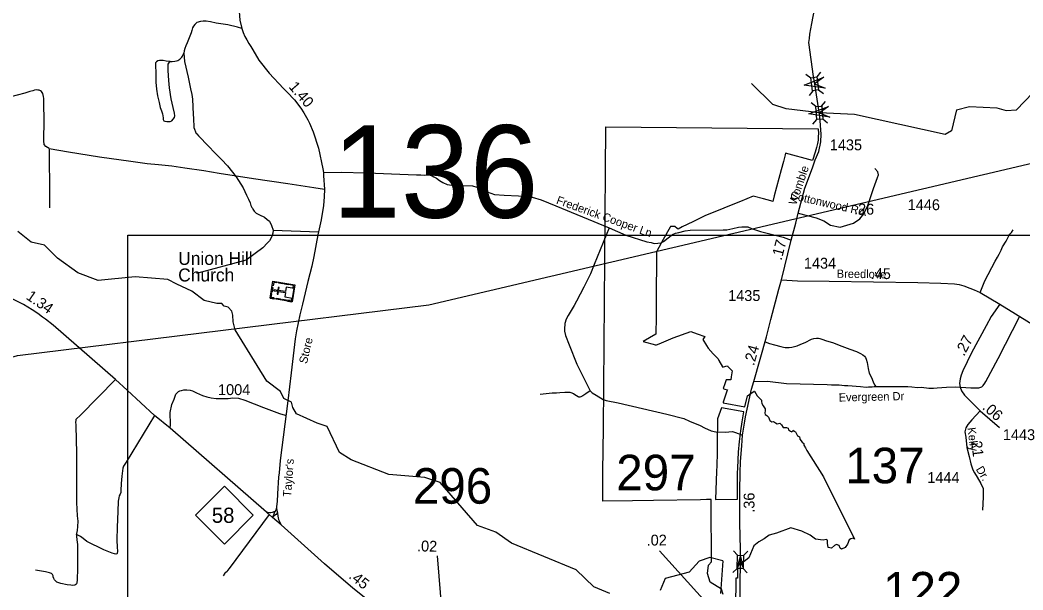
# Model space of a CAD drawing. Extents: x 2220236 to 2384410, y 720751 to 894131.
# Drawn here: x 2298391 to 2309953, y 814069 to 820637 of the extents above; entities that cross this region are included whole.
import ezdxf

# ---------------------------------------------------------------- set-up
doc = ezdxf.new("R2010")
doc.units = 0
doc.layers.add('Default', color=7, linetype='Continuous')

msp = doc.modelspace()

# ---------------------------------------------------------------- linework, layer by layer
at = {"layer": 'Default'}
for p, q in [((2307451, 820013), (2307506, 819972)), ((2307617, 820038), (2307576, 819982)), ((2307529, 819823), (2307487, 819768)), ((2307597, 819833), (2307652, 819791)), ((2307564, 819640), (2307511, 819684)), ((2307632, 819645), (2307677, 819698)), ((2307532, 819436), (2307576, 819489)), ((2307699, 819450), (2307646, 819495)), ((2309461, 816135), (2309683, 815942)), ((2309494, 815139), (2309485, 814988)), ((2301327, 814973), (2301301, 814905)), ((2303295, 813321), (2303202, 814461)), ((2306550, 813649), (2305763, 814518)), ((2306661, 814469), (2306614, 814519)), ((2306730, 814467), (2306780, 814514)), ((2306607, 814270), (2306657, 814317)), ((2306775, 814265), (2306727, 814316))]:
    msp.add_line(p, q, dxfattribs=at)
for points in [[(2307491, 820425), (2307495, 820476), (2307517, 820596), (2307584, 820943), (2307694, 821504), (2307712, 821696), (2307720, 821817), (2307728, 821879), (2307736, 822017), (2307755, 822301), (2307764, 822619), (2307768, 822751)], [(2295924, 816056), (2298361, 816772), (2303103, 817355), (2310904, 819186), (2317962, 822463)], [(2300918, 820734), (2300926, 820635), (2300947, 820538), (2300961, 820495), (2300984, 820447), (2301004, 820409), (2301028, 820366), (2301050, 820334), (2301075, 820292), (2301145, 820173), (2301263, 820026), (2301429, 819848), (2301471, 819806), (2301555, 819717), (2301629, 819620), (2301664, 819566), (2301710, 819487), (2301729, 819447), (2301768, 819348), (2301832, 819160), (2301882, 818923), (2301888, 818879), (2301889, 818843), (2301901, 818687), (2301896, 818601), (2301889, 818499), (2301861, 818333), (2301840, 818231), (2301830, 818197), (2301824, 818161), (2301779, 817912), (2301755, 817800), (2301709, 817622), (2301647, 817363), (2301617, 817241), (2301579, 817055), (2301562, 816962), (2301515, 816571), (2301479, 816250), (2301389, 815559), (2301378, 815419), (2301371, 815367), (2301359, 815177), (2301355, 815090), (2301349, 815032), (2301348, 815017), (2301352, 814985), (2301357, 814959), (2301362, 814920), (2301371, 814882), (2301379, 814864), (2301401, 814818)], [(2300947, 820538), (2300896, 820556), (2300788, 820580), (2300650, 820603), (2300588, 820618), (2300536, 820624), (2300502, 820623), (2300472, 820619), (2300430, 820609), (2300407, 820586), (2300391, 820566), (2300379, 820548), (2300371, 820516), (2300362, 820490), (2300318, 820373), (2300301, 820338), (2300292, 820309), (2300283, 820281), (2300278, 820255)], [(2307556, 819875), (2307538, 819987), (2307486, 820377), (2307491, 820425)], [(2300121, 820161), (2300144, 820161), (2300175, 820162), (2300196, 820166), (2300209, 820172), (2300220, 820178), (2300232, 820185), (2300241, 820194), (2300254, 820210), (2300262, 820222), (2300271, 820239), (2300278, 820255)], [(2300278, 820255), (2300288, 820159), (2300330, 819978), (2300357, 819844), (2300372, 819780), (2300378, 819725), (2300386, 819547), (2300391, 819507), (2300396, 819397), (2300421, 819331), (2300429, 819325), (2300447, 819303), (2300564, 819185), (2300637, 819108), (2300714, 819030), (2300781, 818957), (2300882, 818830), (2300961, 818705), (2301000, 818618), (2301025, 818572), (2301043, 818530), (2301053, 818498), (2301064, 818476), (2301070, 818469), (2301075, 818457), (2301088, 818436), (2301112, 818412), (2301150, 818393), (2301208, 818364), (2301240, 818339), (2301265, 818319), (2301289, 818269), (2301310, 818217), (2301830, 818197)], [(2300121, 820161), (2300076, 820163), (2300040, 820169), (2300016, 820171), (2299998, 820171), (2299979, 820167), (2299962, 820156), (2299954, 820145), (2299951, 820111), (2299956, 820031), (2299958, 819920), (2299964, 819840), (2299975, 819764), (2299993, 819685), (2300006, 819631), (2300022, 819592), (2300034, 819557), (2300039, 819511), (2300042, 819490), (2300045, 819482), (2300050, 819477), (2300061, 819472), (2300081, 819468), (2300098, 819468), (2300121, 819468), (2300139, 819477), (2300155, 819493), (2300171, 819515), (2300176, 819534), (2300173, 819565), (2300157, 819631), (2300134, 819728), (2300115, 819855), (2300107, 819939), (2300097, 820057), (2300097, 820112), (2300100, 820127), (2300107, 820140), (2300115, 820151), (2300121, 820161)], [(2309186, 819604), (2309130, 819362), (2309056, 819319), (2308012, 819549), (2307606, 819568), (2307221, 819615), (2307069, 819665), (2306825, 819904)], [(2307363, 818412), (2307439, 818701), (2307527, 818935), (2307557, 819025), (2307599, 819123), (2307621, 819235), (2307628, 819323), (2307612, 819527), (2307556, 819875)], [(2298725, 819156), (2298688, 819178), (2298668, 819204), (2298665, 819246), (2298668, 819488), (2298665, 819667), (2298666, 819732), (2298661, 819757), (2298655, 819792), (2298638, 819812), (2298627, 819820), (2298613, 819828), (2298596, 819830), (2298582, 819832), (2298557, 819828), (2298537, 819823), (2298503, 819812), (2298447, 819795), (2298270, 819747)], [(2309186, 819604), (2309335, 819639), (2309652, 819626), (2309761, 819594), (2309877, 819602), (2310066, 819797)], [(2306496, 814016), (2306478, 814077), (2306346, 814159), (2306317, 814259), (2306327, 814356), (2306362, 814392), (2306362, 814474), (2306362, 814568), (2306360, 814883), (2306360, 815111), (2306306, 815110), (2306236, 815109), (2305694, 815100), (2305452, 815096), (2305108, 815091), (2305108, 815144), (2305111, 815434), (2305116, 815933), (2305132, 817870), (2305145, 819406), (2307589, 819383), (2307590, 819383), (2307590, 819379), (2307594, 819329), (2307592, 819294), (2307590, 819252), (2307584, 819213), (2307574, 819169), (2307558, 819114), (2307526, 819020), (2307217, 819102), (2307212, 819084), (2307192, 819006), (2307166, 818909), (2307140, 818811), (2307113, 818710), (2307086, 818610), (2307070, 818547), (2307048, 818553), (2306961, 818576), (2306844, 818607), (2306696, 818547), (2306570, 818496), (2306439, 818443), (2306314, 818393), (2306284, 818381), (2306146, 818312), (2306025, 818252), (2305976, 818228), (2305965, 818236), (2305941, 818256), (2305888, 818256), (2305885, 818251), (2305806, 818108), (2305755, 818015), (2305728, 817967), (2305728, 817945), (2305727, 817762), (2305726, 817588), (2305724, 817413), (2305723, 817216), (2305721, 817015), (2305574, 816932), (2305715, 816893), (2305721, 816891), (2305785, 816918), (2305922, 816976), (2306123, 817047), (2306198, 817021), (2306286, 816991), (2306261, 816956), (2306303, 816888), (2306325, 816856), (2306383, 816792), (2306438, 816731), (2306448, 816714), (2306488, 816640), (2306489, 816637), (2306528, 816647), (2306545, 816652), (2306552, 816645), (2306602, 816596), (2306590, 816526), (2306584, 816489), (2306532, 816491), (2306516, 816445), (2306498, 816392), (2306498, 816389), (2306514, 816384), (2306546, 816375), (2306540, 816360), (2306498, 816235), (2306495, 816226), (2306746, 816180), (2306776, 816306), (2306854, 816361), (2306859, 816360), (2306890, 816305), (2306906, 816288), (2306937, 816255), (2306938, 816240), (2306942, 816218), (2306958, 816192), (2306980, 816158), (2306981, 816137), (2306978, 816108), (2306982, 816090), (2307001, 816081), (2307020, 816060), (2307035, 816021), (2307057, 816006), (2307075, 816010), (2307099, 815996), (2307119, 815982), (2307149, 815992), (2307170, 815970), (2307188, 815941), (2307202, 815942), (2307228, 815943), (2307245, 815934), (2307248, 815916), (2307274, 815900), (2307288, 815893), (2307307, 815910), (2307312, 815898), (2307332, 815890), (2307354, 815845), (2307365, 815841), (2307376, 815834), (2307379, 815818), (2307381, 815806), (2307407, 815773), (2307426, 815755), (2307426, 815736), (2307446, 815708), (2307461, 815675), (2307655, 815372), (2308012, 814653), (2307994, 814664), (2307968, 814659), (2307948, 814648), (2307931, 814597), (2307902, 814560), (2307860, 814539), (2307844, 814549), (2307832, 814583), (2307803, 814593), (2307779, 814580), (2307744, 814550), (2307707, 814560), (2307700, 814610), (2307698, 814643), (2307685, 814651), (2307651, 814643), (2307562, 814655), (2307500, 814702), (2307402, 814748), (2307277, 814783), (2307110, 814722), (2307028, 814702), (2306970, 814658), (2306907, 814624), (2306849, 814578), (2306792, 814438), (2306739, 814396), (2306722, 814392), (2306663, 814353), (2306663, 814205), (2306643, 814205), (2306643, 814119), (2306634, 813772)], [(2306496, 814016), (2306478, 814077), (2306346, 814159), (2306317, 814259), (2306327, 814356), (2306362, 814392), (2306362, 814474), (2306362, 814568), (2306360, 814883), (2306360, 815111), (2306306, 815110), (2306236, 815109), (2305694, 815100), (2305452, 815096), (2305108, 815091), (2305108, 815144), (2305111, 815434), (2305116, 815933), (2305132, 817870), (2305145, 819406), (2307589, 819383), (2307590, 819383), (2307590, 819379), (2307594, 819329), (2307592, 819294), (2307590, 819252), (2307584, 819213), (2307574, 819169), (2307558, 819114), (2307526, 819020), (2307217, 819102), (2307212, 819084), (2307192, 819006), (2307166, 818909), (2307140, 818811), (2307113, 818710), (2307086, 818610), (2307070, 818547), (2307048, 818553), (2306961, 818576), (2306844, 818607), (2306696, 818547), (2306570, 818496), (2306439, 818443), (2306314, 818393), (2306284, 818381), (2306146, 818312), (2306025, 818252), (2305976, 818228), (2305965, 818236), (2305941, 818256), (2305888, 818256), (2305885, 818251), (2305806, 818108), (2305755, 818015), (2305728, 817967), (2305728, 817945), (2305727, 817762), (2305726, 817588), (2305724, 817413), (2305723, 817216), (2305721, 817015), (2305574, 816932), (2305715, 816893), (2305721, 816891), (2305785, 816918), (2305922, 816976), (2306123, 817047), (2306198, 817021), (2306286, 816991), (2306261, 816956), (2306303, 816888), (2306325, 816856), (2306383, 816792), (2306438, 816731), (2306448, 816714), (2306488, 816640), (2306489, 816637), (2306528, 816647), (2306545, 816652), (2306552, 816645), (2306602, 816596), (2306590, 816526), (2306584, 816489), (2306532, 816491), (2306516, 816445), (2306498, 816392), (2306498, 816389), (2306514, 816384), (2306546, 816375), (2306540, 816360), (2306498, 816235), (2306495, 816226), (2306746, 816180), (2306776, 816306), (2306854, 816361), (2306859, 816360), (2306890, 816305), (2306906, 816288), (2306937, 816255), (2306938, 816240), (2306942, 816218), (2306958, 816192), (2306980, 816158), (2306981, 816137), (2306978, 816108), (2306982, 816090), (2307001, 816081), (2307020, 816060), (2307035, 816021), (2307057, 816006), (2307075, 816010), (2307099, 815996), (2307119, 815982), (2307149, 815992), (2307170, 815970), (2307188, 815941), (2307202, 815942), (2307228, 815943), (2307245, 815934), (2307248, 815916), (2307274, 815900), (2307288, 815893), (2307307, 815910), (2307312, 815898), (2307332, 815890), (2307354, 815845), (2307365, 815841), (2307376, 815834), (2307379, 815818), (2307381, 815806), (2307407, 815773), (2307426, 815755), (2307426, 815736), (2307446, 815708), (2307461, 815675), (2307655, 815372), (2308012, 814653), (2307994, 814664), (2307968, 814659), (2307948, 814648), (2307931, 814597), (2307902, 814560), (2307860, 814539), (2307844, 814549), (2307832, 814583), (2307803, 814593), (2307779, 814580), (2307744, 814550), (2307707, 814560), (2307700, 814610), (2307698, 814643), (2307685, 814651), (2307651, 814643), (2307562, 814655), (2307500, 814702), (2307402, 814748), (2307277, 814783), (2307110, 814722), (2307028, 814702), (2306970, 814658), (2306907, 814624), (2306849, 814578), (2306792, 814438), (2306739, 814396), (2306722, 814392), (2306663, 814353), (2306663, 814205), (2306643, 814205), (2306643, 814119), (2306634, 813772)], [(2298725, 819156), (2298950, 819117), (2299305, 819062), (2299668, 819010), (2299856, 818982), (2299986, 818971), (2300140, 818958), (2300291, 818935), (2300508, 818903), (2300688, 818873), (2301082, 818811), (2301477, 818752), (2301777, 818707), (2301901, 818687)], [(2298725, 819156), (2298728, 818989), (2298729, 818766), (2298729, 818619), (2298729, 818471)], [(2307363, 818412), (2307569, 818358), (2307658, 818324), (2307735, 818273), (2307846, 818250), (2307999, 818295), (2308073, 818345), (2308120, 818405), (2308165, 818498), (2308231, 818696), (2308276, 818822), (2308286, 818854), (2308281, 818888), (2308247, 818928)], [(2301888, 818879), (2302096, 818883), (2302368, 818878), (2302487, 818873), (2302672, 818864), (2302963, 818854), (2303010, 818852), (2303048, 818850), (2303086, 818852), (2303118, 818849), (2303141, 818840), (2303162, 818832), (2303191, 818814), (2303228, 818787), (2303263, 818766), (2303314, 818743), (2303369, 818733), (2303426, 818729), (2303608, 818726), (2303656, 818711), (2303705, 818688), (2303734, 818671), (2303862, 818627), (2303970, 818617), (2304136, 818610), (2304293, 818597), (2304397, 818566), (2304567, 818497), (2305182, 818243)], [(2301401, 814818), (2301301, 814905), (2301262, 814938), (2301253, 814947), (2301230, 814966), (2300120, 815935), (2299942, 816081), (2299625, 816372), (2299490, 816496), (2298773, 817120), (2298685, 817189), (2298648, 817213), (2298594, 817254), (2298531, 817298), (2298431, 817359), (2298043, 817552), (2297085, 817997), (2296167, 818400), (2295899, 818535), (2295845, 818564), (2295767, 818621), (2295682, 818693), (2295597, 818778)], [(2307170, 817642), (2307282, 818099), (2307335, 818298), (2307363, 818412)], [(2305182, 818243), (2305009, 817819), (2304966, 817713), (2304943, 817667), (2304892, 817558), (2304805, 817399), (2304780, 817349), (2304709, 817232), (2304688, 817188), (2304672, 817138), (2304669, 817076), (2304669, 817052), (2304678, 817000), (2304723, 816893), (2304811, 816670), (2304962, 816365)], [(2305182, 818243), (2305374, 818159), (2305616, 818081), (2305665, 818073), (2305700, 818063), (2305744, 818065), (2305782, 818070), (2305808, 818084), (2305862, 818128), (2305914, 818166), (2305946, 818181), (2305984, 818190), (2306060, 818206), (2306118, 818215), (2306498, 818218), (2306540, 818218), (2306609, 818235), (2306672, 818249), (2306710, 818253), (2306745, 818253), (2306782, 818252), (2306824, 818236), (2306928, 818200), (2307097, 818158), (2307189, 818133), (2307282, 818099)], [(2305189, 814028), (2305005, 814103), (2304803, 814301), (2304058, 814609), (2303874, 814733), (2303665, 814813), (2303235, 815307), (2303059, 815366), (2302642, 815401), (2302207, 815570), (2302073, 815653), (2301932, 815951), (2301815, 815993), (2301577, 816100), (2301535, 816172), (2301521, 816232), (2301431, 816274), (2301393, 816356), (2301237, 816475), (2300870, 817068), (2300849, 817160), (2300843, 817235), (2300833, 817283), (2300789, 817327), (2300745, 817339), (2300717, 817371), (2300660, 817371), (2300514, 817405), (2300370, 817513), (2300199, 817595), (2300095, 817648), (2299719, 817677), (2299291, 817634), (2299056, 817724), (2298821, 817892), (2298674, 818042), (2298518, 818077), (2298367, 818200)], [(2299634, 818159), (2318694, 818159), (2318694, 801601), (2299634, 801601), (2299634, 818159)], [(2301310, 818217), (2301305, 818179), (2301303, 818169), (2301297, 818152), (2301267, 818091), (2301245, 818068), (2301189, 818013), (2300997, 817869), (2300426, 817716)], [(2309459, 817497), (2309515, 817632), (2309634, 817857), (2309658, 817905), (2309678, 817938), (2309701, 817984), (2309717, 818022), (2309760, 818088), (2309795, 818157), (2309801, 818169), (2309819, 818187), (2309838, 818221)], [(2306696, 814459), (2306697, 814539), (2306688, 814839), (2306688, 815217), (2306691, 815419), (2306698, 815549), (2306711, 815730), (2306721, 815853), (2306745, 816016), (2306754, 816063), (2306825, 816383), (2306852, 816472), (2306995, 816985), (2307048, 817185), (2307140, 817536), (2307170, 817642)], [(2307170, 817642), (2307352, 817632), (2307719, 817628), (2308739, 817611), (2309006, 817606), (2309165, 817598), (2309219, 817589), (2309272, 817573), (2309342, 817546), (2309392, 817528), (2309459, 817497), (2309686, 817362)], [(2309686, 817362), (2309587, 817220), (2309529, 817114), (2309360, 816800), (2309259, 816593), (2309240, 816545), (2309230, 816501), (2309220, 816448), (2309230, 816405), (2309244, 816362), (2309278, 816313), (2309461, 816135)], [(2309686, 817362), (2310177, 817060), (2310483, 816867), (2310622, 816791), (2310740, 816720), (2310773, 816698), (2310830, 816654)], [(2308257, 816413), (2308624, 816413), (2308670, 816411), (2308736, 816404), (2308782, 816405), (2308868, 816394), (2308921, 816394), (2308963, 816400), (2309073, 816406), (2309177, 816410), (2309353, 816397), (2309443, 816400), (2309477, 816411), (2309495, 816425), (2309513, 816453), (2309526, 816472), (2309668, 816738), (2309915, 817225)], [(2306979, 816927), (2307029, 816909), (2307088, 816893), (2307160, 816874), (2307192, 816866), (2307212, 816863), (2307236, 816862), (2307258, 816863), (2307289, 816867), (2307319, 816874), (2307350, 816883), (2307393, 816902), (2307441, 816922), (2307516, 816959), (2307540, 816966), (2307572, 816969), (2307594, 816970), (2307611, 816967), (2307635, 816960), (2307689, 816939), (2307758, 816922), (2307866, 816880), (2307956, 816845), (2308032, 816818), (2308081, 816795), (2308107, 816780), (2308126, 816762), (2308139, 816749), (2308146, 816729), (2308157, 816690), (2308170, 816621), (2308181, 816569), (2308205, 816519), (2308226, 816466), (2308243, 816431), (2308257, 816413)], [(2299042, 814708), (2299047, 814720), (2299053, 814754), (2299056, 814802), (2299059, 814860), (2299054, 814924), (2299046, 815075), (2299047, 815433), (2299047, 815646), (2299038, 815960), (2299036, 815974), (2299035, 816000), (2299039, 816026), (2299039, 816036), (2299086, 816082), (2299490, 816496)], [(2306852, 816472), (2307006, 816474), (2307226, 816448), (2307697, 816437), (2307746, 816431), (2307832, 816431), (2307894, 816427), (2307933, 816427), (2308081, 816412), (2308147, 816407), (2308174, 816408), (2308215, 816410), (2308237, 816413), (2308257, 816413)], [(2300120, 815935), (2300126, 815976), (2300121, 816115), (2300142, 816208), (2300166, 816266), (2300188, 816325), (2300204, 816343), (2300216, 816356), (2300233, 816365), (2300251, 816369), (2300279, 816375), (2300313, 816375), (2300351, 816372), (2300379, 816362), (2300423, 816341), (2300495, 816311), (2300545, 816294), (2300593, 816282), (2300651, 816277), (2300743, 816276), (2300791, 816277), (2300845, 816283), (2300909, 816279), (2300983, 816256), (2301198, 816173), (2301383, 816103), (2301447, 816082)], [(2304962, 816365), (2304913, 816329), (2304877, 816306), (2304855, 816294), (2304843, 816292), (2304833, 816292), (2304825, 816294), (2304785, 816319), (2304773, 816329), (2304755, 816337), (2304733, 816343), (2304673, 816346), (2304613, 816342), (2304577, 816337), (2304525, 816335), (2304385, 816323)], [(2304962, 816365), (2304987, 816340), (2305031, 816312), (2305112, 816265), (2305146, 816251), (2305285, 816227), (2305847, 816093), (2306042, 816043), (2306109, 816016), (2306230, 815963), (2306282, 815939), (2306360, 815904), (2306413, 815891), (2306519, 815889), (2306603, 815896), (2306637, 815885), (2306721, 815853)], [(2299942, 816081), (2299614, 815542), (2299584, 815494), (2299577, 815473), (2299573, 815442), (2299564, 815380), (2299556, 815294), (2299554, 815215), (2299554, 815192), (2299545, 815174), (2299534, 815152), (2299528, 815129), (2299523, 815091), (2299519, 814974), (2299510, 814793), (2299507, 814646), (2299512, 814558), (2299514, 814518), (2299513, 814503), (2299512, 814496), (2299509, 814488), (2299505, 814484), (2299496, 814482), (2299479, 814484), (2299454, 814491), (2299358, 814530), (2299160, 814626), (2299118, 814660), (2299088, 814685), (2299064, 814696), (2299042, 814708)], [(2309461, 816135), (2309365, 816030), (2309317, 815977), (2309293, 815939), (2309283, 815890), (2309293, 815828), (2309307, 815712), (2309331, 815606), (2309351, 815524), (2309375, 815452), (2309394, 815418), (2309423, 815369), (2309466, 815297), (2309495, 815239), (2309495, 815152), (2309494, 815139)], [(2301348, 815017), (2301338, 814990), (2301327, 814973)], [(2301262, 814938), (2300803, 814318), (2300783, 814293), (2300779, 814281), (2300765, 814269), (2300753, 814263), (2300733, 814233)], [(2301327, 814973), (2301297, 814961), (2301280, 814959), (2301269, 814959), (2301249, 814961), (2301230, 814966)], [(2301357, 814959), (2301344, 814940), (2301324, 814926), (2301301, 814905)], [(2303027, 813458), (2302964, 813503), (2302226, 814089), (2301901, 814371), (2301401, 814818)], [(2299042, 814708), (2299042, 814689), (2299045, 814645), (2299052, 814591), (2299054, 814476), (2299054, 814315), (2299051, 814186), (2299045, 814152), (2299042, 814141), (2299035, 814132), (2299032, 814130), (2299024, 814125), (2299000, 814121), (2298978, 814123), (2298934, 814127), (2298861, 814142), (2298816, 814159), (2298802, 814170), (2298788, 814187), (2298780, 814202), (2298774, 814219), (2298773, 814232), (2298763, 814247), (2298752, 814260), (2298729, 814268), (2298686, 814278), (2298570, 814298)], [(2306493, 814403), (2306344, 814443), (2306218, 814399), (2306103, 814273), (2305829, 814202), (2305772, 814062)], [(2306666, 813532), (2306683, 813739), (2306691, 813939), (2306691, 814064), (2306696, 814459)], [(2306493, 814403), (2306464, 814028)]]:
    msp.add_lwpolyline(points, dxfattribs=at)
for points in [[(2307672, 819853), (2307430, 819886), (2307656, 819979), (2307551, 819901)], [(2307576, 819982), (2307597, 819833), (2307528, 819823), (2307506, 819972)], [(2307725, 819517), (2307484, 819556), (2307712, 819642), (2307606, 819568)], [(2307576, 819489), (2307563, 819640), (2307634, 819646), (2307646, 819495)], [(2301274, 817430), (2301305, 817627), (2301557, 817587), (2301526, 817390)], [(2301286, 817504), (2301294, 817555), (2301305, 817553), (2301297, 817502)], [(2301348, 817620), (2301346, 817609), (2301315, 817614), (2301308, 817574), (2301297, 817576), (2301305, 817627)], [(2301532, 817433), (2301550, 817544), (2301460, 817558), (2301452, 817508), (2301372, 817521), (2301377, 817553), (2301366, 817555), (2301361, 817522), (2301319, 817529), (2301318, 817518), (2301359, 817511), (2301354, 817478), (2301365, 817476), (2301370, 817509), (2301451, 817496), (2301443, 817447)], [(2301419, 817598), (2301376, 817604), (2301378, 817616), (2301420, 817609)], [(2301484, 817587), (2301441, 817594), (2301443, 817605), (2301485, 817598)], [(2301552, 817554), (2301540, 817556), (2301544, 817578), (2301504, 817584), (2301506, 817595), (2301557, 817587)], [(2301317, 817424), (2301319, 817435), (2301287, 817440), (2301293, 817480), (2301282, 817482), (2301274, 817430)], [(2301390, 817412), (2301347, 817419), (2301349, 817430), (2301392, 817423)], [(2301456, 817401), (2301414, 817408), (2301415, 817419), (2301458, 817413)], [(2301531, 817423), (2301519, 817425), (2301516, 817403), (2301476, 817410), (2301474, 817399), (2301525, 817390)], [(2306420, 815437), (2306410, 815112), (2306660, 815116), (2306662, 815416), (2306664, 815476), (2306674, 815655), (2306686, 815780), (2306701, 815904), (2306715, 816008), (2306735, 816122), (2306476, 816169), (2306433, 816042), (2306433, 816035), (2306431, 815969), (2306430, 815899), (2306429, 815893), (2306429, 815873), (2306428, 815774), (2306426, 815654), (2306422, 815500)], [(2306420, 815437), (2306410, 815112), (2306660, 815116), (2306662, 815416), (2306664, 815476), (2306674, 815655), (2306686, 815780), (2306701, 815904), (2306715, 816008), (2306735, 816122), (2306476, 816169), (2306433, 816042), (2306433, 816035), (2306431, 815969), (2306430, 815899), (2306429, 815893), (2306429, 815873), (2306428, 815774), (2306426, 815654), (2306422, 815500)], [(2300414, 814931), (2300747, 815264), (2301080, 814931), (2300747, 814598)], [(2306657, 814317), (2306661, 814469), (2306731, 814467), (2306727, 814316)], [(2306662, 814337), (2306697, 814454), (2306725, 814335), (2306695, 814393)]]:
    msp.add_lwpolyline(points, close=True, dxfattribs=at)

# ---------------------------------------------------------------- texts
for s, height, rotation, p in [('1.40', 125, 310.7669, (2301481, 819864)), ('Womble', 95, 71.3601, (2307338, 818498)), ('Frederick Cooper Ln', 95, 340.2463, (2304565, 818523)), ('Cottonwood Rd.', 95, 347.1443, (2307262, 818577)), ('.26', 125, 358.9848, (2308004, 818398)), ('.17', 125, 75.1617, (2307169, 817861)), ('.45', 125, 359.2718, (2308197, 817654)), ('Breedlove', 95, 359.2718, (2307806, 817667)), ('1.34', 125, 325.2668, (2298451, 817429)), ('Store', 95, 76.6645, (2301697, 816670)), ('.27', 125, 61.6992, (2309272, 816755)), ('.24', 125, 74.1064, (2306851, 816647)), ('Evergreen Dr', 95, 1.2269, (2307829, 816240)), ('.06', 125, 318.9909, (2309477, 816160)), ('Kelly', 95, 277.1196, (2309312, 815937)), ('.21', 125, 277.1196, (2309349, 815826)), ("Taylor's", 95, 85.7131, (2301515, 815138)), ('Dr.', 95, 300.9447, (2309406, 815461)), ('.36', 125, 90.073, (2306858, 814959)), ('.02', 125, 0.431, (2305615, 814580)), ('.02', 125, 358.5084, (2302966, 814515)), ('.45', 125, 321.554, (2302172, 814212))]:
    msp.add_text(s, height=height, rotation=rotation, dxfattribs=at).set_placement(p)
for s, height, p in [('136', 1066.3, (2301988, 818359)), ('1435', 125, (2307726, 819136)), ('1446', 125, (2308624, 818446)), ('Union Hill', 150, (2300214, 817815)), ('1434', 125, (2307427, 817772)), ('Church', 150, (2300214, 817624)), ('1435', 125, (2306554, 817399)), ('1004', 125, (2300673, 816315)), ('1443', 125, (2309721, 815796)), ('137', 410.1, (2307904, 815298)), ('297', 410.1, (2305264, 815217)), ('296', 410.1, (2302919, 815063)), ('1444', 125, (2308850, 815302)), ('58', 175, (2300602, 814842)), ('122', 410.1, (2308339, 813866))]:
    msp.add_text(s, height=height, dxfattribs=at).set_placement(p)

doc.saveas('drawing.dxf')
